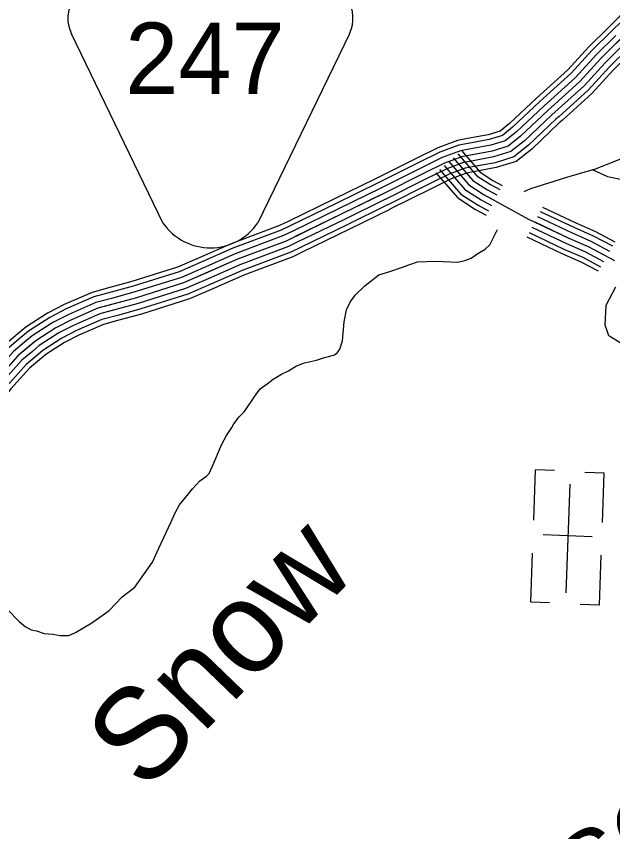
# Model space of a CAD drawing. Extents: x 1551132 to 1791609, y 378168 to 563823.
# Drawn here: x 1640675 to 1643758, y 512135 to 516350 of the extents above; entities that cross this region are included whole.
import ezdxf

# ---------------------------------------------------------------- set-up
doc = ezdxf.new("R2010")
doc.units = 0
for name, color, linetype in [('DESIGN - DRAINAGE - Bridges and Cross Drains Size Text', 7, 'Continuous'), ('DESIGN - ROW - Easement Linework and Patterning', 7, 'Continuous'), ('DESIGN - ROW - Right-of-Way and Easement Labels', 7, 'Continuous'), ('DESIGN - TRANSPORTATION - Text', 7, 'Continuous'), ('DESIGN - UTILITIES - Cable (Underground) with Text', 7, 'Continuous'), ('SURVEY - CONTROL with Text', 7, 'Continuous'), ('SURVEY - TRANSPORTATION - Roads', 7, 'Continuous')]:
    doc.layers.add(name, color=color, linetype=linetype)

msp = doc.modelspace()

# ---------------------------------------------------------------- linework, layer by layer
at = {"layer": 'DESIGN - ROW - Easement Linework and Patterning'}
for p, q in [((1641434.882, 515279.441), (1640960.405, 516259.936)), ((1642397.466, 516259.966), (1641924.439, 515282.351))]:
    msp.add_line(p, q, dxfattribs=at)
for centre, radius, start, end in [((1641126.76, 516340.42), 184.803, 90.001217, 205.823606), ((1642231.125, 516340.444), 184.803, 334.179925, 90.001217), ((1641678.647, 515450.995), 298.079, 215.137058, 325.545131)]:
    msp.add_arc(centre, radius, start, end, dxfattribs=at)
at = {"layer": 'DESIGN - TRANSPORTATION - Text'}
for points in [[(1643299.999, 515444.893), (1643335.823, 515459.993), (1643520.344, 515517.878), (1643668.741, 515562.171), (1643783.163, 515606.864), (1643883.552, 515647.715), (1643939.868, 515679.083), (1644024.391, 515730.126)], [(1643652.758, 515557.404), (1643730.872, 515521.637), (1643816.054, 515504.595), (1643874.736, 515485.661), (1643895.56, 515476.194), (1643910.701, 515455.368), (1643935.309, 515426.959), (1643940.467, 515408.842), (1643946.284, 515392.758), (1643961.833, 515354.549), (1643982.2, 515300.839), (1643956.142, 515217.729), (1643935.326, 515189.328), (1643888.127, 515157.436)], [(1640627.069, 513286.127), (1640690.284, 513221.342), (1640721.959, 513194.95), (1640751.75, 513178.591), (1640779.657, 513172.258), (1640819.481, 513159.782), (1640863.397, 513155.266), (1640901.296, 513148.816), (1640927.279, 513148.516), (1640947.262, 513148.274), (1640981.411, 513163.891), (1641065.926, 513214.934), (1641154.582, 513277.944), (1641223.339, 513349.188), (1641287.854, 513398.472), (1641338.636, 513469.932), (1641379.26, 513527.492), (1641412.076, 513601.169), (1641473.525, 513732.539), (1641496.074, 513782.316), (1641518.532, 513824.083), (1641565.156, 513881.577), (1641585.43, 513907.361), (1641623.879, 513948.937), (1641658.12, 513972.554), (1641672.27, 513986.396), (1641688.645, 514020.23), (1641737.944, 514137.742), (1641762.443, 514183.484), (1641789.084, 514224.327), (1641799.101, 514243.103), (1641827.483, 514278.795), (1641855.774, 514306.488), (1641908.648, 514385.923), (1641935.056, 514423.641), (1641971.322, 514449.233), (1642003.588, 514474.875), (1642045.845, 514500.401), (1642082.019, 514517.993), (1642124.276, 514543.511), (1642164.425, 514559.053), (1642226.532, 514572.336), (1642268.656, 514585.853), (1642296.722, 514593.529), (1642320.772, 514599.254), (1642334.896, 514611.096), (1642347.088, 514628.963), (1642361.579, 514672.831), (1642370.687, 514770.792), (1642381.379, 514832.718), (1642401.82, 514872.503), (1642426.211, 514908.245), (1642478.735, 514957.663), (1642549.308, 515012.881), (1642605.465, 515030.232), (1642665.664, 515051.549), (1642709.805, 515067.041), (1642749.937, 515080.583), (1642841.901, 515083.508), (1642921.808, 515080.567), (1642956.757, 515078.991), (1642993.831, 515087.725), (1643025.939, 515099.359), (1643060.188, 515122.976), (1643098.429, 515146.543), (1643122.653, 515168.277), (1643161.486, 515243.879), (1643163.027, 515247.029)], [(1643772.371, 514949.905), (1643723.305, 514854.178), (1643716.739, 514754.425), (1643729.522, 514720.724), (1643737.28, 514700.624), (1643747.205, 514694.499), (1643788.871, 514667.99), (1643860.285, 514621.122), (1643949.592, 514566.037), (1644054.772, 514500.761), (1644086.472, 514476.368), (1644143.804, 514421.659), (1644238.926, 514350.49), (1644316.058, 514279.538), (1644343.782, 514257.196), (1644373.548, 514238.829), (1644411.406, 514228.379), (1644441.447, 514234.037), (1644445.363, 514233.204)]]:
    msp.add_lwpolyline(points, dxfattribs=at)
at = {"layer": 'DESIGN - UTILITIES - Cable (Underground) with Text'}
for p, q in [((1643357.672, 514005.26), (1643348.567, 513744.604)), ((1643457.291, 514001.786), (1643358.289, 514005.26)), ((1643713.68, 513988.897), (1643613.978, 513992.371)), ((1643704.617, 513732.283), (1643713.597, 513988.897)), ((1643652.042, 513659.681), (1643398.553, 513668.528)), ((1643342.628, 513573.742), (1643333.831, 513322.453)), ((1643689.755, 513306.048), (1643698.769, 513564.029)), ((1643333.964, 513322.453), (1643432.174, 513319.029)), ((1643689.58, 513306.048), (1643590.136, 513309.522))]:
    msp.add_line(p, q, dxfattribs=at)
msp.add_lwpolyline([(1643536.136, 513931.61), (1643516.476, 513368.923)], dxfattribs=at)
at = {"layer": 'SURVEY - CONTROL with Text'}
for points in [[(1644001.45, 516665.925), (1643974.142, 516598.048), (1643906.202, 516482.437), (1643790.405, 516345.783), (1643734.848, 516290.99)], [(1644024.383, 516656.699), (1643996.383, 516587.114), (1643926.435, 516468.086), (1643808.546, 516328.966), (1643752.206, 516273.389)], [(1643734.864, 516290.998), (1643634.333, 516191.829), (1643526.711, 516073.892), (1643381.731, 515943.081)], [(1643854.053, 516286.765), (1643696.848, 516131.694), (1643587.926, 516012.324), (1643422.771, 515863.312), (1643281.733, 515730.15), (1643217.335, 515678.54), (1643135.136, 515653.081), (1642978.907, 515624.131), (1642888.642, 515590.721), (1642780.228, 515537.42), (1642567.4, 515430.775), (1642358.605, 515328.114), (1642069.511, 515187.969), (1641818.776, 515093.608), (1641539.824, 514971.405), (1641297.221, 514895.011), (1641096.792, 514840.334), (1640960.337, 514781.216), (1640880.014, 514739.732), (1640775.483, 514672.38), (1640682.885, 514594.944), (1640579.988, 514479.533)], [(1643752.214, 516273.398), (1643652.15, 516174.695), (1643544.16, 516056.342), (1643398.289, 515924.73)], [(1643773.988, 516251.322), (1643674.499, 516153.195), (1643566.043, 516034.333), (1643419.055, 515901.713)], [(1643795.755, 516229.255), (1643696.848, 516131.694), (1643587.926, 516012.324), (1643439.821, 515878.696)], [(1643817.521, 516207.188), (1643719.198, 516110.193), (1643609.809, 515990.315), (1643460.587, 515855.678)], [(1643839.295, 516185.112), (1643741.547, 516088.693), (1643631.692, 515968.306), (1643481.353, 515832.661)], [(1643857.353, 516166.803), (1643760.089, 516070.859), (1643649.85, 515950.048), (1643498.578, 515813.569)], [(1643381.739, 515943.089), (1643363.956, 515927.039), (1643224.759, 515795.618), (1643175.952, 515756.509), (1643114.337, 515737.425), (1643006.781, 515717.491)], [(1643398.297, 515924.739), (1643380.722, 515908.88), (1643241.001, 515776.96), (1643187.752, 515734.284), (1643120.27, 515713.383), (1643011.281, 515693.182)], [(1643419.063, 515901.721), (1643401.747, 515886.096), (1643261.367, 515753.559), (1643202.543, 515706.416), (1643127.703, 515683.232), (1643016.931, 515662.707)], [(1643439.829, 515878.704), (1643422.771, 515863.312), (1643281.733, 515730.15), (1643217.335, 515678.54), (1643135.136, 515653.081), (1643022.581, 515632.222)], [(1643460.596, 515855.687), (1643443.796, 515840.528), (1643302.099, 515706.741), (1643232.126, 515650.665), (1643142.57, 515622.931), (1643028.231, 515601.738)], [(1643481.362, 515832.67), (1643464.82, 515817.744), (1643322.465, 515683.341), (1643246.917, 515622.797), (1643150.003, 515592.78), (1643033.88, 515571.263)], [(1643498.586, 515813.577), (1643482.27, 515798.852), (1643339.365, 515663.923), (1643259.192, 515599.672), (1643156.178, 515567.771), (1643038.564, 515545.97)], [(1643006.79, 515717.5), (1642955.782, 515708.041), (1642854.376, 515670.507), (1642741.679, 515615.097), (1642528.584, 515508.319), (1642528.217, 515508.136)], [(1643011.298, 515693.191), (1642962.374, 515684.124), (1642864.143, 515647.764), (1642752.662, 515592.955), (1642539.65, 515486.218), (1642539.275, 515486.035)], [(1643016.948, 515662.715), (1642970.64, 515654.123), (1642876.393, 515619.247), (1642766.445, 515565.187), (1642553.525, 515458.501), (1642553.133, 515458.301)], [(1643022.597, 515632.231), (1642978.907, 515624.131), (1642888.642, 515590.721), (1642780.228, 515537.42), (1642567.4, 515430.775), (1642567, 515430.575)], [(1643028.247, 515601.747), (1642987.173, 515594.138), (1642900.892, 515562.196), (1642794.011, 515509.653), (1642581.274, 515403.05)], [(1643033.897, 515571.271), (1642995.44, 515564.137), (1642913.142, 515533.678), (1642807.794, 515481.885), (1642595.149, 515375.332)], [(1643038.589, 515545.979), (1643002.298, 515539.253), (1642923.308, 515510.019), (1642819.227, 515458.843), (1642606.657, 515352.332)], [(1642528.759, 515508.402), (1642320.564, 515406.041), (1642079.844, 515289.346)], [(1642539.659, 515486.227), (1642331.405, 515383.832), (1642090.628, 515267.104)], [(1642553.342, 515458.401), (1642345.005, 515355.973), (1642104.144, 515239.203)], [(1642567.016, 515430.584), (1642358.605, 515328.114), (1642117.669, 515211.311)], [(1642580.691, 515402.766), (1642372.204, 515300.255), (1642131.193, 515183.419)], [(1642594.374, 515374.941), (1642385.804, 515272.396), (1642144.71, 515155.518)], [(1642605.715, 515351.865), (1642397.087, 515249.287), (1642155.934, 515132.376)], [(1642079.861, 515289.355), (1642035.262, 515267.738), (1641786.085, 515173.96), (1641620.439, 515101.4)], [(1642090.644, 515267.113), (1642045.02, 515244.995), (1641795.401, 515151.059), (1641630.355, 515078.757)], [(1642104.161, 515239.22), (1642057.27, 515216.486), (1641807.092, 515122.334), (1641642.788, 515050.357)], [(1642117.685, 515211.319), (1642069.511, 515187.969), (1641818.776, 515093.608), (1641655.229, 515021.964)], [(1642131.21, 515183.419), (1642081.753, 515159.451), (1641830.459, 515064.882), (1641667.671, 514993.572)], [(1642144.726, 515155.526), (1642094.002, 515130.942), (1641842.15, 515036.156), (1641680.104, 514965.171)], [(1642155.943, 515132.384), (1642104.16, 515107.283), (1641851.841, 515012.331), (1641690.42, 514941.612)], [(1641620.455, 515101.4), (1641509.316, 515052.715), (1641272.78, 514978.23), (1641158.983, 514947.187)], [(1641630.372, 515078.757), (1641518.016, 515029.539), (1641279.747, 514954.512), (1641165.483, 514923.345)], [(1641642.805, 515050.357), (1641528.916, 515000.472), (1641288.488, 514924.762), (1641173.641, 514893.436)], [(1641655.246, 515021.964), (1641539.824, 514971.405), (1641297.221, 514895.011), (1641181.799, 514863.527)], [(1641667.687, 514993.572), (1641550.732, 514942.337), (1641305.954, 514865.26), (1641189.957, 514833.618)], [(1641158.999, 514947.187), (1641068.001, 514922.37), (1640923.163, 514859.618), (1640836.54, 514814.875), (1640723.984, 514742.357), (1640682.727, 514707.847)], [(1641680.12, 514965.171), (1641561.632, 514913.27), (1641314.696, 514835.509), (1641198.115, 514803.708)], [(1641690.437, 514941.612), (1641570.681, 514889.161), (1641321.945, 514810.834), (1641204.882, 514778.899)], [(1641165.499, 514923.345), (1641076.21, 514898.986), (1640933.763, 514837.267), (1640848.932, 514793.458), (1640738.667, 514722.414), (1640698.585, 514688.889)], [(1641173.657, 514893.436), (1641086.501, 514869.66), (1640947.046, 514809.242), (1640864.473, 514766.599), (1640757.075, 514697.397), (1640718.468, 514665.113)], [(1641181.815, 514863.527), (1641096.792, 514840.334), (1640960.337, 514781.216), (1640880.014, 514739.732), (1640775.483, 514672.38), (1640738.359, 514641.329)], [(1641189.974, 514833.618), (1641107.084, 514811.009), (1640973.629, 514753.19), (1640895.555, 514712.864), (1640793.891, 514647.362), (1640758.25, 514617.545)], [(1641198.132, 514803.708), (1641117.375, 514781.683), (1640986.912, 514725.165), (1640911.097, 514686.005), (1640812.299, 514622.345), (1640778.133, 514593.769)], [(1641204.898, 514778.899), (1641125.917, 514757.357), (1640997.936, 514701.914), (1640923.996, 514663.721), (1640827.574, 514601.595), (1640794.633, 514574.044)], [(1640682.735, 514707.872), (1640622.387, 514657.396), (1640513.356, 514535.101), (1640386.301, 514372.088), (1640344.135, 514325.529)], [(1640698.593, 514688.905), (1640639.628, 514639.596), (1640532.347, 514519.267), (1640405.233, 514356.171), (1640362.451, 514308.937)], [(1640718.485, 514665.13), (1640661.261, 514617.27), (1640556.172, 514499.4), (1640428.983, 514336.204), (1640385.426, 514288.12)], [(1640738.367, 514641.346), (1640682.885, 514594.944), (1640579.988, 514479.533), (1640452.724, 514316.245), (1640408.4, 514267.311)], [(1640758.25, 514617.562), (1640704.51, 514572.619), (1640603.804, 514459.666), (1640476.465, 514296.287), (1640431.374, 514246.502)], [(1640778.141, 514593.786), (1640726.143, 514550.293), (1640627.628, 514439.799), (1640500.215, 514276.319), (1640454.349, 514225.685)], [(1640794.641, 514574.052), (1640744.084, 514531.776), (1640647.386, 514423.323), (1640519.914, 514259.761), (1640473.407, 514208.418)]]:
    msp.add_lwpolyline(points, dxfattribs=at)
at = {"layer": 'SURVEY - TRANSPORTATION - Roads'}
for points in [[(1642975.807, 515655.565), (1643072.313, 515544.32), (1643138.645, 515501.644), (1643186.069, 515475.685)], [(1642933.725, 515619.055), (1643035.455, 515501.777), (1643110.162, 515453.718), (1643159.927, 515426.476)], [(1642957.141, 515639.364), (1643055.963, 515525.445), (1643126.003, 515480.385), (1643174.502, 515453.843)], [(1642886.892, 515578.421), (1642994.44, 515454.443), (1643078.463, 515400.383), (1643130.803, 515371.732)], [(1642910.308, 515598.738), (1643014.948, 515478.11), (1643094.312, 515427.051), (1643322.749, 515302.014), (1643531.51, 515203.253), (1643630.966, 515159.952), (1643766.671, 515088.076)], [(1642910.308, 515598.738), (1643014.948, 515478.11), (1643094.312, 515427.051), (1643145.353, 515399.117)], [(1642844.052, 515541.253), (1642956.924, 515411.133), (1643049.472, 515351.599), (1643104.17, 515321.656)], [(1642863.476, 515558.112), (1642973.932, 515430.776), (1643062.621, 515373.716), (1643116.228, 515344.373)], [(1643395.63, 515363.466), (1643567.368, 515282.222), (1643668.624, 515238.138), (1643769.721, 515184.595)], [(1643383.897, 515341.673), (1643557.143, 515259.713), (1643657.891, 515215.854), (1643757.455, 515163.119)], [(1643354.789, 515286.855), (1643531.51, 515203.253), (1643630.966, 515159.952), (1643726.389, 515109.409)], [(1643369.256, 515314.306), (1643544.327, 515231.487), (1643644.424, 515187.903), (1643741.905, 515136.268)], [(1643340.206, 515259.463), (1643518.694, 515175.019), (1643617.508, 515132.002), (1643710.939, 515082.517)], [(1643313.607, 515209.303), (1643495.244, 515123.376), (1643592.875, 515080.867), (1643682.623, 515033.332)], [(1643325.69, 515232.029), (1643505.877, 515146.794), (1643604.042, 515104.051), (1643695.506, 515055.608)]]:
    msp.add_lwpolyline(points, dxfattribs=at)

# ---------------------------------------------------------------- texts
at = {"layer": 'DESIGN - DRAINAGE - Bridges and Cross Drains Size Text'}
msp.add_text('Snow', height=475.0012, rotation=46.017622, dxfattribs=at).set_placement((1641341.036, 512330.652))
at = {"layer": 'DESIGN - ROW - Easement Linework and Patterning'}
msp.add_text('247', height=369.6051, rotation=0.001217, dxfattribs=at).set_placement((1641238.123, 515947.846))
at = {"layer": 'DESIGN - ROW - Right-of-Way and Easement Labels'}
msp.add_text('DODSON', height=369.9971, rotation=33.687419, dxfattribs=at).set_placement((1642715.344, 511110.531))

doc.saveas('drawing.dxf')
